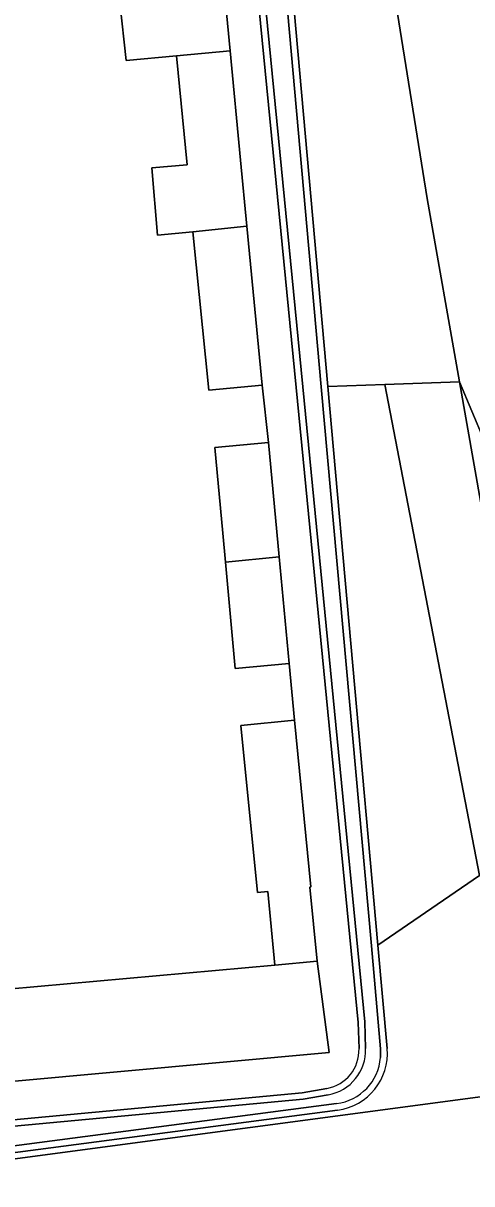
# Model space of a CAD drawing. Extents: x 158472 to 159562, y 388525 to 389606.
# Drawn here: x 159381 to 159413, y 389320 to 389402.7 of the extents above; entities that cross this region are included whole.
import ezdxf

# ---------------------------------------------------------------- set-up
doc = ezdxf.new("R2010")
doc.units = 0
for name, color, linetype in [('IMGEO_Erf', 7, 'Continuous'), ('IMGEO_Gemengd_bos', 7, 'Continuous'), ('IMGEO_Groenvoorziening', 7, 'Continuous'), ('IMGEO_Loofbos', 7, 'Continuous'), ('IMGEO_Muur', 7, 'Continuous'), ('IMGEO_Oever', 7, 'Continuous'), ('IMGEO_Pand', 7, 'Continuous'), ('IMGEO_Waterloop', 7, 'Continuous')]:
    doc.layers.add(name, color=color, linetype=linetype)

msp = doc.modelspace()

# ---------------------------------------------------------------- linework, layer by layer
at = {"layer": 'IMGEO_Erf'}
msp.add_lwpolyline([(159379.888, 389333.842), (159398.949, 389335.556), (159398.429, 389340.818), (159397.693, 389340.743), (159396.517, 389352.636), (159400.33, 389353), (159399.951, 389357.052), (159396.102, 389356.685), (159395.411, 389364.27), (159395.224, 389366.323), (159394.668, 389372.438), (159398.481, 389372.787), (159398.038, 389376.862), (159394.225, 389376.513), (159393.095, 389387.804), (159390.567, 389387.549), (159390.155, 389392.363), (159392.686, 389392.58), (159391.932, 389400.326), (159388.33, 389399.989), (159387.894, 389404.126)], dxfattribs=at)
msp.add_lwpolyline([(159414.487, 389326.3), (159362.548, 389319.394), (159335.078, 389286.628), (159367.433, 389245.168), (159380.489, 389252.443), (159384.857, 389254.876), (159394.493, 389260.246), (159427.196, 389258.998)], close=True, dxfattribs=at)
at = {"layer": 'IMGEO_Gemengd_bos'}
for points in [[(159413.859, 389372.934), (159418.077, 389372.622), (159420.905, 389386.841), (159418.398, 389396.44), (159416.599, 389415.703), (159414.262, 389438.927), (159408.126, 389439.636), (159403.47, 389452.315), (159398.925, 389454.044), (159396.85, 389451.277), (159396.205, 389449.369), (159399.001, 389445.359), (159401.113, 389441.439), (159402.605, 389437.663), (159403.306, 389435.11), (159403.999, 389431.277), (159406.443, 389411.056), (159409.806, 389390.164), (159412.107, 389377.113)], [(159413.528, 389341.942), (159406.794, 389376.929), (159402.726, 389376.788), (159406.293, 389336.977)]]:
    msp.add_lwpolyline(points, close=True, dxfattribs=at)
for points in [[(159404.944, 389329.62), (159404.88, 389331.482), (159400.457, 389376.709), (159395.07, 389431.797)], [(159397.779, 389432.017), (159402.726, 389376.788), (159406.794, 389376.929), (159412.107, 389377.113), (159409.806, 389390.164), (159406.443, 389411.056)], [(159394.621, 389412.55), (159395.757, 389400.684), (159396.502, 389392.907), (159396.953, 389388.193), (159398.038, 389376.862), (159398.481, 389372.787), (159399.241, 389364.656), (159399.951, 389357.052), (159400.33, 389353), (159401.503, 389341.132), (159401.442, 389341.126), (159401.963, 389335.854), (159402.808, 389329.331), (159380.14, 389327.265), (159377.562, 389327.03), (159365.348, 389325.917), (159363.79, 389325.659), (159362.268, 389325.24), (159360.798, 389324.663), (159359.397, 389323.937), (159357.921, 389323.104), (159359.889, 389320.983)], [(159362.399, 389322.632), (159365.354, 389323.164), (159377.727, 389324.316), (159400.887, 389326.472), (159402.648, 389326.784)]]:
    msp.add_lwpolyline(points, dxfattribs=at)
msp.add_arc((159402.164, 389329.523), 2.782, 280.02151, 1.99185, dxfattribs=at)
at = {"layer": 'IMGEO_Groenvoorziening'}
msp.add_lwpolyline([(159401.963, 389335.854), (159398.949, 389335.556), (159379.888, 389333.842), (159379.365, 389339.165), (159378.931, 389339.121), (159379.016, 389338.651), (159379.46, 389334.153), (159380.14, 389327.265), (159402.808, 389329.331)], close=True, dxfattribs=at)
at = {"layer": 'IMGEO_Loofbos'}
for points in [[(159423.523, 389377.509), (159420.283, 389439.398), (159414.262, 389438.927), (159416.599, 389415.703), (159418.398, 389396.44), (159420.905, 389386.841), (159418.077, 389372.622), (159413.859, 389372.934), (159412.107, 389377.113), (159421.596, 389323.285), (159425.169, 389304.733), (159432.241, 389266.439), (159432.963, 389256.159), (159433.752, 389256.173), (159433.963, 389256.195)], [(159432.241, 389266.439), (159425.169, 389304.733), (159421.596, 389323.285), (159412.107, 389377.113), (159406.794, 389376.929), (159413.528, 389341.942), (159406.293, 389336.977), (159406.951, 389329.629)], [(159362.292, 389319.598), (159362.548, 389319.394), (159414.487, 389326.3), (159427.196, 389258.998), (159394.493, 389260.246), (159384.857, 389254.876), (159387.357, 389250.327), (159395.849, 389254.995), (159396.966, 389255.529), (159426.644, 389256.048), (159432.963, 389256.159), (159432.241, 389266.439)], [(159403.42, 389325.237), (159363.393, 389319.986)]]:
    msp.add_lwpolyline(points, dxfattribs=at)
msp.add_arc((159402.901, 389329.269), 4.065, 277.32737, 5.07673, dxfattribs=at)
at = {"layer": 'IMGEO_Muur'}
msp.add_lwpolyline([(159362.548, 389319.394), (159414.487, 389326.3), (159427.196, 389258.998)], dxfattribs=at)
at = {"layer": 'IMGEO_Oever'}
for points in [[(159406.951, 389329.629), (159406.293, 389336.977), (159402.726, 389376.788), (159397.779, 389432.017), (159395.07, 389431.797), (159400.457, 389376.709), (159404.88, 389331.482), (159404.944, 389329.62)], [(159405.417, 389329.618), (159405.352, 389331.513), (159400.928, 389376.755), (159395.587, 389431.365), (159397.35, 389431.508), (159402.255, 389376.746), (159405.822, 389336.935), (159406.478, 389329.607), (159406.48, 389328.977)], [(159402.648, 389326.784), (159400.887, 389326.472), (159377.727, 389324.316), (159365.354, 389323.164), (159362.399, 389322.632)], [(159362.529, 389322.175), (159365.418, 389322.695), (159377.771, 389323.845), (159400.95, 389326.003), (159402.749, 389326.322)], [(159403.339, 389325.703), (159363.31, 389320.452)], [(159363.393, 389319.986), (159403.42, 389325.237)]]:
    msp.add_lwpolyline(points, dxfattribs=at)
for centre, radius, start, end in [((159402.164, 389329.523), 2.782, 280.02151, 1.99185), ((159402.168, 389329.52), 3.25, 280.28995, 1.73207), ((159402.901, 389329.269), 4.065, 277.32737, 5.07673), ((159402.898, 389329.269), 3.593, 277.04157, 355.33388)]:
    msp.add_arc(centre, radius, start, end, dxfattribs=at)
at = {"layer": 'IMGEO_Pand'}
for points in [[(159394.621, 389412.55), (159388.695, 389411.977), (159387.61, 389411.872), (159388.422, 389404.175), (159387.894, 389404.126), (159388.33, 389399.989), (159391.932, 389400.326), (159395.757, 389400.684)], [(159395.757, 389400.684), (159391.932, 389400.326), (159392.686, 389392.58), (159390.155, 389392.363), (159390.567, 389387.549), (159393.095, 389387.804), (159396.953, 389388.193), (159396.502, 389392.907)], [(159396.953, 389388.193), (159393.095, 389387.804), (159394.225, 389376.513), (159398.038, 389376.862)], [(159398.481, 389372.787), (159394.668, 389372.438), (159395.224, 389366.323), (159395.411, 389364.27), (159399.241, 389364.656)], [(159399.241, 389364.656), (159395.411, 389364.27), (159396.102, 389356.685), (159399.951, 389357.052)], [(159400.33, 389353), (159396.517, 389352.636), (159397.693, 389340.743), (159398.429, 389340.818), (159398.949, 389335.556), (159401.963, 389335.854), (159401.442, 389341.126), (159401.503, 389341.132)]]:
    msp.add_lwpolyline(points, close=True, dxfattribs=at)
at = {"layer": 'IMGEO_Waterloop'}
for points in [[(159406.48, 389328.977), (159406.478, 389329.607), (159405.822, 389336.935), (159402.255, 389376.746), (159397.35, 389431.508), (159395.587, 389431.365), (159400.928, 389376.755), (159405.352, 389331.513), (159405.417, 389329.618)], [(159402.749, 389326.322), (159400.95, 389326.003), (159377.771, 389323.845), (159365.418, 389322.695), (159362.529, 389322.175)], [(159363.31, 389320.452), (159403.339, 389325.703)]]:
    msp.add_lwpolyline(points, dxfattribs=at)
for centre, radius, start, end in [((159402.168, 389329.52), 3.25, 280.28995, 1.73207), ((159402.898, 389329.269), 3.593, 277.04157, 355.33388)]:
    msp.add_arc(centre, radius, start, end, dxfattribs=at)

doc.saveas('drawing.dxf')
